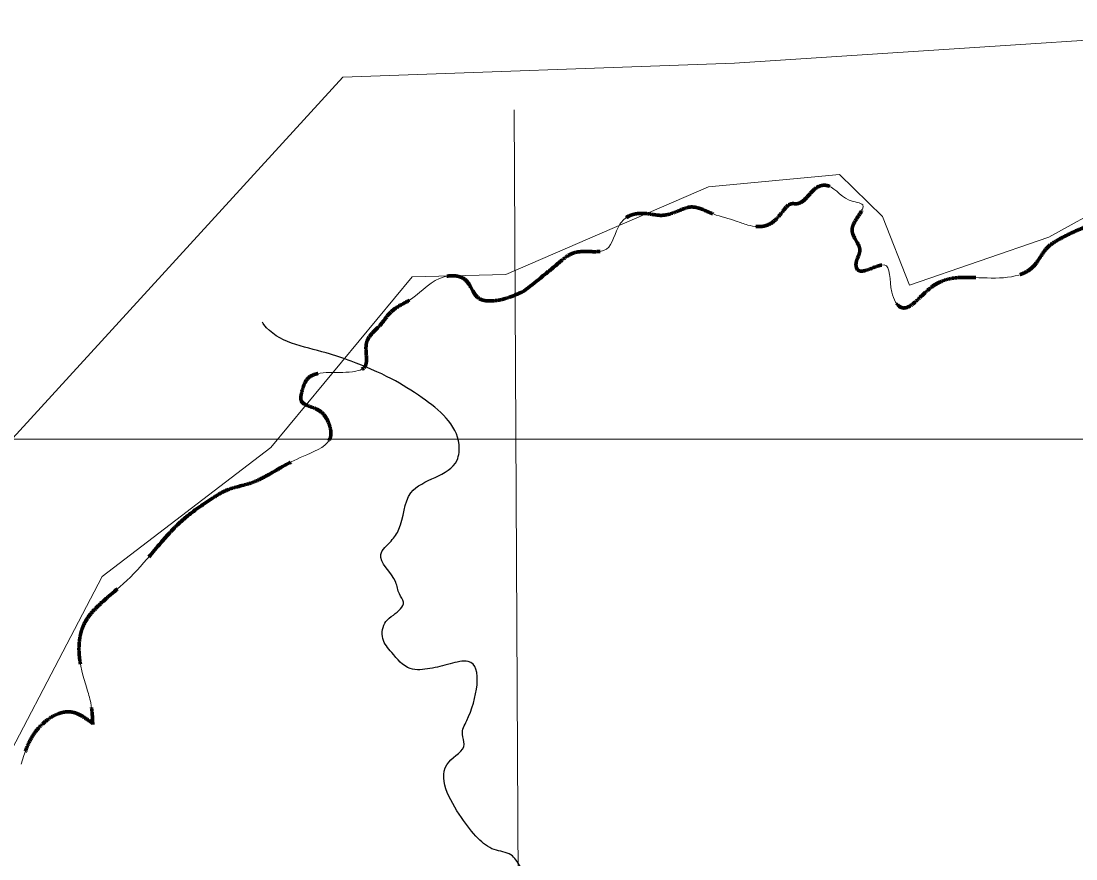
# Model space of a CAD drawing. Extents: x 553962 to 842807, y 8883888 to 9032388.
# Drawn here: x 821423 to 828479, y 9018952 to 9024554 of the extents above; entities that cross this region are included whole.
import ezdxf

# ---------------------------------------------------------------- set-up
doc = ezdxf.new("R2010")
doc.units = 0
doc.header["$LTSCALE"] = 200
doc.linetypes.add('MEDIUM_DASHED', pattern=[4.5, 3, -1.5])
for name, color, linetype, lineweight in [('1', 7, 'Continuous', 13), ('23', 7, 'Continuous', 13), ('24', 7, 'Continuous', 25), ('40', 7, 'Continuous', 25), ('8', 7, 'Continuous', 13)]:
    doc.layers.add(name, color=color, linetype=linetype, lineweight=lineweight)

msp = doc.modelspace()

# ---------------------------------------------------------------- linework, layer by layer
at = {"layer": '1'}
for p, q in [((824721.2, 9023960.5), (824822.9, 9004502.1)), ((821305.2, 9021758.4), (835309.2, 9021757.8))]:
    msp.add_line(p, q, dxfattribs=at)
at = {"layer": '23'}
for points in [[(824786, 9022748.3), (825013.1, 9022932.3), (825132.1, 9023007.6), (825338.4, 9023029.1), (825428.8, 9023196), (825488.4, 9023250.3), (825620.6, 9023265.3), (825706.9, 9023255.2), (825838.9, 9023293.1), (825890.8, 9023309.9), (826053.8, 9023264.6), (826206.7, 9023217.2), (826283.2, 9023190.4), (826411.6, 9023188.7), (826518.8, 9023282.8), (826576.5, 9023332.9), (826612.5, 9023333.1), (826682.2, 9023379.1), (826775.7, 9023454.3), (826799.7, 9023456.5), (826962.5, 9023357.1), (827053, 9023324.8), (826981.8, 9023162.9), (827033.6, 9023020.5), (827007.7, 9022923.4), (827014.2, 9022897.5), (827195.3, 9022923.4), (827247, 9022742.2), (827311.7, 9022638.6), (827512.2, 9022774.6), (827803.3, 9022839.3), (828197.8, 9022917), (828288.4, 9023040), (828372.5, 9023098.2), (828553.6, 9023182.3), (828886.3, 9023353.3), (828992.4, 9023468.7), (829210.5, 9023535.4), (829343.9, 9023653.9), (829698.4, 9023726.1), (829918.3, 9023732.6), (830029.3, 9023674.8), (830252.7, 9023743.1), (830347.2, 9023519.1), (830493.6, 9023472.1), (830900.8, 9023318.5), (830994.2, 9023393), (831058.4, 9023459)], [(822717.6, 9021373.6), (822799.3, 9021417.6), (822961.2, 9021466), (823170.6, 9021574.9), (823334.2, 9021654.6), (823493.2, 9021775.9), (823482.3, 9021861.2), (823396.9, 9021960.9), (823296.1, 9022016.8), (823301.4, 9022077.2), (823340.6, 9022164.8), (823484.5, 9022204.8), (823662.9, 9022213.7), (823712.8, 9022232.6), (823733, 9022401.3), (823825.9, 9022522.4), (823891.2, 9022603.8), (824034.6, 9022698), (824253.5, 9022844.4), (824392.1, 9022826.1), (824485.8, 9022699.4), (824572.2, 9022683), (824786, 9022748.3)], [(821901.6, 9019856.7), (821888.5, 9019994.5), (821861.4, 9020094.4), (821810.6, 9020329.5), (821844.6, 9020523.3), (821961.3, 9020665.2), (822154, 9020836.6), (822504.7, 9021218.8), (822717.6, 9021373.6)], [(821422.6, 9019585.9), (821524.5, 9019809.1), (821757.7, 9019934.2), (821901.6, 9019856.7)]]:
    msp.add_spline(points, degree=3, dxfattribs=at)
at = {"layer": '24'}
msp.add_spline([(826980.5, 9015147.8), (826921.8, 9015201.9), (826761.4, 9015201.9), (826684.1, 9015247.4), (826643.4, 9015290.8), (826625.1, 9015303.3), (826614.7, 9015379.8), (826571.6, 9015522.6), (826565.2, 9015638.5), (826477.7, 9015711), (826428.8, 9015754.4), (826404.2, 9015835.1), (826361.4, 9015895.1), (826345, 9015953.1), (826379.4, 9016009), (826468.3, 9016145.6), (826514.7, 9016234.6), (826516.5, 9016327.7), (826388.3, 9016412.6), (826339.3, 9016522.3), (826343.2, 9016580.2), (826354.9, 9016731.3), (826350.8, 9016770.6), (826370.8, 9016865.8), (826350.3, 9016934.1), (826301.3, 9017008.6), (826252.6, 9017014.8), (826217.9, 9017056.2), (826160.8, 9017151.4), (826201.2, 9017215.6), (826192.8, 9017308.7), (826253.5, 9017412.2), (826265.5, 9017461.9), (826135, 9017656.4), (826122.7, 9017708.1), (826177.5, 9017712.3), (826028.7, 9017904.7), (825798.9, 9018031), (825685.1, 9018047.5), (825365.7, 9018266.8), (825207, 9018384.8), (825188.5, 9018475.8), (825135.4, 9018583.5), (824891.2, 9018746.9), (824760.8, 9018902.1), (824699.7, 9018978.7), (824588, 9019013.9), (824480.1, 9019088.4), (824368, 9019229.1), (824283.7, 9019599.5), (824386.9, 9019719.6), (824374.6, 9019783.8), (824404.7, 9019876.9), (824413.7, 9020272.2), (824292, 9020255.6), (824158, 9020224.6), (824026.1, 9020224.5), (823901.9, 9020332.2), (823842.8, 9020425.3), (823862.7, 9020539.1), (823913.4, 9020582.6), (823980.1, 9020669.5), (823953.6, 9020723.3), (823929, 9020802), (823828.9, 9020988.2), (823897.7, 9021077.2), (823950.3, 9021155.9), (824030.8, 9021400.1), (824338.8, 9021617.5), (824352.7, 9021723), (824106.1, 9022035.5), (823900.7, 9022161.7), (823630.3, 9022279.7), (823463.6, 9022335.5), (823046.8, 9022525.9), (823036.6, 9022540.3)], degree=3, dxfattribs=at)
at = {"layer": '40'}
msp.add_spline([(834727.2, 9024088.7), (834617.3, 9023062.6), (832419.2, 9018884.9), (828169.6, 9013937.6), (824213.1, 9008990.3), (821722, 9005985.3), (820586.3, 9004153)], degree=3, dxfattribs=at)
msp.add_spline([(834727.2, 9024088.7), (834617.3, 9023062.6), (832419.2, 9018884.9), (828169.6, 9013937.6), (824213.1, 9008990.3), (821722, 9005985.3), (820586.3, 9004153)], degree=3, dxfattribs=at)
at = {"layer": '40', "linetype": 'MEDIUM_DASHED', "lineweight": 70}
for points in [[(824786, 9022748.3), (825013.1, 9022932.3), (825132.1, 9023007.6), (825338.4, 9023029.1), (825428.8, 9023196), (825488.4, 9023250.3), (825620.6, 9023265.3), (825706.9, 9023255.2), (825838.9, 9023293.1), (825890.8, 9023309.9), (826053.8, 9023264.6), (826206.7, 9023217.2), (826283.2, 9023190.4), (826411.6, 9023188.7), (826518.8, 9023282.8), (826576.5, 9023332.9), (826612.5, 9023333.1), (826682.2, 9023379.1), (826775.7, 9023454.3), (826799.7, 9023456.5), (826962.5, 9023357.1), (827053, 9023324.8), (826981.8, 9023162.9), (827033.6, 9023020.5), (827007.7, 9022923.4), (827014.2, 9022897.5), (827195.3, 9022923.4), (827247, 9022742.2), (827311.7, 9022638.6), (827512.2, 9022774.6), (827803.3, 9022839.3), (828197.8, 9022917), (828288.4, 9023040), (828372.5, 9023098.2), (828553.6, 9023182.3), (828886.3, 9023353.3), (828992.4, 9023468.7), (829210.5, 9023535.4), (829343.9, 9023653.9), (829698.4, 9023726.1), (829918.3, 9023732.6), (830029.3, 9023674.8), (830252.7, 9023743.1), (830347.2, 9023519.1), (830493.6, 9023472.1), (830900.8, 9023318.5), (830994.2, 9023393), (831058.4, 9023459)], [(824786, 9022748.3), (824572.2, 9022683), (824485.8, 9022699.4), (824392.1, 9022826.1), (824253.5, 9022844.4), (824034.6, 9022698), (823891.2, 9022603.8), (823825.9, 9022522.4), (823733, 9022401.3), (823712.8, 9022232.6), (823662.9, 9022213.7), (823484.5, 9022204.8), (823340.6, 9022164.8), (823301.4, 9022077.2), (823296.1, 9022016.8), (823396.9, 9021960.9), (823482.3, 9021861.2), (823493.2, 9021775.9), (823334.2, 9021654.6), (823170.6, 9021574.9), (822961.2, 9021466), (822799.3, 9021417.6), (822717.6, 9021373.6)], [(824786, 9022748.3), (824572.2, 9022683), (824485.8, 9022699.4), (824392.1, 9022826.1), (824253.5, 9022844.4), (824034.6, 9022698), (823891.2, 9022603.8), (823825.9, 9022522.4), (823733, 9022401.3), (823712.8, 9022232.6), (823662.9, 9022213.7), (823484.5, 9022204.8), (823340.6, 9022164.8), (823301.4, 9022077.2), (823296.1, 9022016.8), (823396.9, 9021960.9), (823482.3, 9021861.2), (823493.2, 9021775.9), (823334.2, 9021654.6), (823170.6, 9021574.9), (822961.2, 9021466), (822799.3, 9021417.6), (822717.6, 9021373.6)], [(822717.6, 9021373.6), (822504.7, 9021218.8), (822154, 9020836.6), (821961.3, 9020665.2), (821844.6, 9020523.3), (821810.6, 9020329.5), (821861.4, 9020094.4), (821888.5, 9019994.5), (821902.2, 9019850.9)], [(821901.6, 9019856.7), (821757.7, 9019934.2), (821524.5, 9019809.1), (821422.6, 9019585.9)]]:
    msp.add_spline(points, degree=3, dxfattribs=at)
at = {"layer": '8'}
msp.add_lwpolyline([(821067.9, 9019128), (821964.5, 9020839.2), (823092.5, 9021702.7), (824039.1, 9022844.7), (824665.5, 9022858.6), (826020.5, 9023445.4), (826897.4, 9023529), (827185, 9023248.6), (827365.9, 9022789), (828298.6, 9023109.3), (829509.6, 9023777.8), (830177.7, 9023819.6), (830511.8, 9023485.3), (831110.4, 9023290.4), (833838.7, 9022970.1), (834196.4, 9024179.7), (830500.1, 9024554.2), (826195.6, 9024273.3), (823575.4, 9024179.7), (820534.2, 9020856.1)], dxfattribs=at)

doc.saveas('drawing.dxf')
